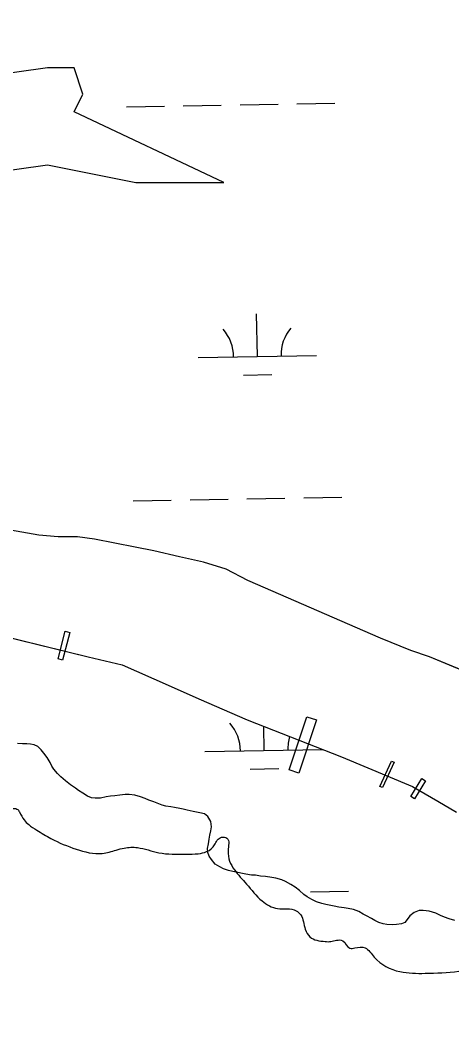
# Model space of a CAD drawing. Extents: x 3892998 to 3931244, y 278583 to 304547.
# Drawn here: x 3909922 to 3910286, y 284468 to 285324 of the extents above; entities that cross this region are included whole.
import ezdxf

# ---------------------------------------------------------------- set-up
doc = ezdxf.new("R2010")
doc.units = 0
for name, color, linetype in [('V-CHAN-DOCK', 7, 'Continuous'), ('V-RIVR-EDGE', 7, 'Continuous'), ('V-TOPO-SHOR', 7, 'Continuous'), ('V-WETL-SWMP', 7, 'Continuous')]:
    doc.layers.add(name, color=color, linetype=linetype)

msp = doc.modelspace()

# ---------------------------------------------------------------- linework, layer by layer
at = {"layer": 'V-CHAN-DOCK'}
for points in [[(3909953.98, 284785.26), (3909960.02, 284808.67), (3909963.87, 284807.68), (3909957.82, 284784.27), (3909953.98, 284785.26)], [(3910225.67, 284677.61), (3910235.55, 284699), (3910237.75, 284697.99), (3910227.88, 284676.59), (3910225.67, 284677.61)], [(3910251.91, 284669.14), (3910261.19, 284684.28), (3910264.27, 284682.4), (3910254.99, 284667.26), (3910251.91, 284669.14)]]:
    msp.add_lwpolyline(points, dxfattribs=at)
msp.add_lwpolyline([(3910149.16, 284691.65), (3910164.09, 284736.46), (3910172.31, 284733.73), (3910157.37, 284688.91)], close=True, dxfattribs=at)
at = {"layer": 'V-RIVR-EDGE'}
msp.add_spline([(3909509.27, 284876.24), (3909501.09, 284871.29), (3909496.46, 284867.75), (3909493.96, 284859.94), (3909494.27, 284843.24), (3909496.74, 284837.55), (3909501.35, 284834.7), (3909506.32, 284832.91), (3909513.42, 284828.28), (3909517.66, 284820.45), (3909526.87, 284811.55), (3909531.49, 284811.54), (3909538.6, 284812.94), (3909542.15, 284812.58), (3909537.87, 284807.97), (3909538.23, 284806.19), (3909546.74, 284800.49), (3909559.51, 284794.77), (3909567.32, 284794.4), (3909574.78, 284794.73), (3909582.96, 284795.43), (3909585.79, 284794), (3909585.43, 284788.67), (3909586.12, 284784.41), (3909589.67, 284780.84), (3909603.5, 284773.35), (3909607.76, 284771.92), (3909609.88, 284766.23), (3909616.56, 284737.8), (3909620.09, 284728.55), (3909630.02, 284724.98), (3909647.77, 284718.89), (3909663.39, 284715.3), (3909670.5, 284716.35), (3909674.05, 284717.41), (3909677.6, 284715.62), (3909682.56, 284711.35), (3909690.02, 284710.62), (3909703.86, 284706.68), (3909719.14, 284706.64), (3909728.02, 284709.11), (3909742.6, 284716.17), (3909757.9, 284726.79), (3909771.78, 284737.77), (3909773.56, 284737.76), (3909776.4, 284737.4), (3909776.4, 284735.98), (3909746.14, 284709.77), (3909725.13, 284687.44), (3909707.33, 284672.57), (3909682.77, 284650.25), (3909663.89, 284629.34), (3909648.21, 284609.13), (3909637.52, 284594.24), (3909636.09, 284590.69), (3909636.79, 284587.14), (3909639.98, 284586.78), (3909645.31, 284586.76), (3909651, 284589.23), (3909663.46, 284601.28), (3909692.32, 284637.44), (3909710.13, 284655.51), (3909739.32, 284679.59), (3909766.37, 284702.62), (3909785.24, 284721.4), (3909788.8, 284725.29), (3909792, 284725.29), (3909797.32, 284721.72), (3909809.37, 284710.33), (3909827.82, 284701.4), (3909841.31, 284699.59), (3909853.74, 284699.2), (3909863.69, 284701.31), (3909871.17, 284706.26), (3909874.72, 284708.74), (3909879.34, 284706.24), (3909889.24, 284689.17), (3909894.89, 284675.66), (3909900.19, 284665.7), (3909908.35, 284660), (3909914.38, 284658.92), (3909919.36, 284658.55), (3909921.48, 284656.06), (3909925.37, 284649.3), (3909929.27, 284645.38), (3909936.01, 284640.75), (3909948.07, 284633.61), (3909969.36, 284624.68), (3909991.37, 284621.07), (3910003.1, 284623.89), (3910009.85, 284625.64), (3910021.22, 284625.97), (3910038.97, 284621.67), (3910062.06, 284620.54), (3910072.36, 284620.87), (3910079.47, 284622.63), (3910086.23, 284628.3), (3910088.37, 284632.2), (3910091.93, 284634.68), (3910096.55, 284633.96), (3910097.59, 284623.3), (3910102.87, 284607.3), (3910113.14, 284595.2), (3910126.25, 284580.96), (3910139.38, 284574.53), (3910155, 284572.71), (3910158.9, 284569.15), (3910162.78, 284557.07), (3910166.67, 284550.66), (3910179.45, 284546.72), (3910184.42, 284546.71), (3910189.04, 284547.77), (3910194.37, 284547.4), (3910200.39, 284540.99), (3910204.66, 284541.33), (3910213.18, 284541.31), (3910220.98, 284533.48), (3910242.61, 284521.35), (3910263.92, 284519.87), (3910292.34, 284521.58), (3910309.4, 284524.02), (3910314.02, 284524.37), (3910318.99, 284522.22), (3910316.14, 284519.39), (3910315.77, 284513), (3910318.93, 284497.36), (3910324.59, 284491.31), (3910340.55, 284480.26), (3910360.77, 284469.19), (3910368.58, 284468.11), (3910377.82, 284470.22), (3910387.43, 284476.94), (3910391.35, 284480.13), (3910402.36, 284480.1), (3910410.18, 284484.35), (3910421.93, 284493.55), (3910421.94, 284497.46), (3910421.24, 284503.15), (3910421.6, 284506.34), (3910429.08, 284512.01), (3910432.98, 284512), (3910442.93, 284510.55), (3910448.23, 284501.3)], degree=3, dxfattribs=at)
at = {"layer": 'V-TOPO-SHOR'}
for points in [[(3909364.64, 285336.42), (3909632.58, 285239.66), (3909759.11, 285217.33), (3909826.1, 285202.44), (3909893.08, 285195), (3909945.18, 285202.44), (3910019.61, 285187.56), (3910094.04, 285187.56), (3909967.51, 285247.1), (3909974.95, 285261.99), (3909967.51, 285284.32), (3909945.18, 285284.32), (3909893.08, 285276.87), (3909840.98, 285284.32), (3909788.88, 285306.65), (3909729.34, 285328.97)], [(3909105.9, 285017.24), (3909334.4, 284938.66), (3909461.43, 284904.76), (3909482.2, 284900.38), (3909531.73, 284890.82), (3909581.66, 284880.45), (3909626.4, 284871.29), (3909657.95, 284865.31), (3909731.05, 284849.37), (3909774.99, 284837), (3909979.52, 284787.17), (3910008.28, 284780.39), (3910047.03, 284763.23), (3910072.99, 284751.66), (3910113.74, 284733.71), (3910193.24, 284702.59), (3910253.16, 284677.45), (3910274.74, 284665.08), (3910290.32, 284655.9)], [(3910312.94, 284768.28), (3910267.49, 284787.08), (3910251.87, 284792.28), (3910226.24, 284802.67), (3910114.32, 284851.47), (3910095.9, 284861.07), (3910076.68, 284866.87), (3910056.46, 284871.46), (3910034.83, 284876.46), (3910019.22, 284879.66), (3909984.78, 284886.25), (3909970.37, 284888.24), (3909954.15, 284888.23), (3909937.74, 284889.63), (3909913.91, 284894.02)]]:
    msp.add_lwpolyline(points, dxfattribs=at)
at = {"layer": 'V-WETL-SWMP'}
for p, q in [((3910011.76, 285251.28), (3910043.76, 285251.84)), ((3910059.76, 285252.11), (3910091.75, 285252.67)), ((3910107.75, 285252.94), (3910139.75, 285253.5)), ((3910155.74, 285253.77), (3910187.74, 285254.33)), ((3910122.27, 285040.56), (3910121.65, 285076.55)), ((3910072.28, 285039.69), (3910172.26, 285041.42)), ((3910110.54, 285024.92), (3910134.54, 285025.34)), ((3910161.5, 284921.15), (3910193.5, 284921.7)), ((3910017.52, 284918.66), (3910049.52, 284919.21)), ((3910065.51, 284919.49), (3910097.51, 284920.04)), ((3910113.51, 284920.32), (3910145.5, 284920.87)), ((3909937.74, 284889.63), (3909913.91, 284894.02)), ((3909954.15, 284888.23), (3909937.74, 284889.63)), ((3909970.37, 284888.24), (3909954.15, 284888.23)), ((3909984.78, 284886.25), (3909970.37, 284888.24)), ((3910019.22, 284879.66), (3909984.78, 284886.25)), ((3910034.83, 284876.46), (3910019.22, 284879.66)), ((3910056.46, 284871.46), (3910034.83, 284876.46)), ((3910076.68, 284866.87), (3910056.46, 284871.46)), ((3910095.9, 284861.07), (3910076.68, 284866.87)), ((3910114.32, 284851.47), (3910095.9, 284861.07)), ((3910226.24, 284802.67), (3910114.32, 284851.47)), ((3909774.99, 284837), (3909979.52, 284787.17)), ((3910251.87, 284792.28), (3910226.24, 284802.67)), ((3909979.52, 284787.17), (3910008.28, 284780.39)), ((3910267.49, 284787.08), (3910251.87, 284792.28)), ((3910312.94, 284768.28), (3910267.49, 284787.08)), ((3910008.28, 284780.39), (3910047.03, 284763.23)), ((3910047.03, 284763.23), (3910072.99, 284751.66)), ((3910072.99, 284751.66), (3910113.74, 284733.71)), ((3910113.74, 284733.71), (3910193.24, 284702.59)), ((3910128.03, 284707.93), (3910127.68, 284728.25)), ((3909923.87, 284713.63), (3909919.87, 284713.83)), ((3909927.66, 284713.63), (3909923.87, 284713.63)), ((3909930.86, 284713.23), (3909927.66, 284713.63)), ((3909933.85, 284712.63), (3909930.86, 284713.23)), ((3909936.85, 284711.24), (3909933.85, 284712.63)), ((3909939.65, 284708.44), (3909936.85, 284711.24)), ((3909942.04, 284705.85), (3909939.65, 284708.44)), ((3910078.04, 284707.07), (3910177.4, 284708.79)), ((3909944.84, 284702.06), (3909942.04, 284705.85)), ((3909947.24, 284697.86), (3909944.84, 284702.06)), ((3910193.24, 284702.59), (3910253.16, 284677.45)), ((3909948.84, 284694.87), (3909947.24, 284697.86)), ((3909950.44, 284692.07), (3909948.84, 284694.87)), ((3909953.64, 284688.48), (3909950.44, 284692.07)), ((3910116.3, 284692.3), (3910140.3, 284692.71)), ((3909956.43, 284685.68), (3909953.64, 284688.48)), ((3909960.23, 284682.29), (3909956.43, 284685.68)), ((3909964.62, 284679.1), (3909960.23, 284682.29)), ((3909968.62, 284676.3), (3909964.62, 284679.1)), ((3909971.42, 284674.11), (3909968.62, 284676.3)), ((3909975.01, 284671.91), (3909971.42, 284674.11)), ((3910253.16, 284677.45), (3910274.74, 284665.08)), ((3909978.81, 284669.52), (3909975.01, 284671.91)), ((3909982.2, 284667.92), (3909978.81, 284669.52)), ((3909985.4, 284667.72), (3909982.2, 284667.92)), ((3909989.79, 284667.73), (3909985.4, 284667.72)), ((3909994.58, 284668.73), (3909989.79, 284667.73)), ((3909998.38, 284669.33), (3909994.58, 284668.73)), ((3910002, 284669.71), (3909998.38, 284669.33)), ((3910006.19, 284670.32), (3910002, 284669.71)), ((3910010.78, 284670.92), (3910006.19, 284670.32)), ((3910014.18, 284670.92), (3910010.78, 284670.92)), ((3910018.77, 284670.12), (3910014.18, 284670.92)), ((3910023.56, 284668.93), (3910018.77, 284670.12)), ((3910027.56, 284667.33), (3910023.56, 284668.93)), ((3910030.56, 284666.13), (3910027.56, 284667.33)), ((3910034.75, 284664.54), (3910030.56, 284666.13)), ((3910037.75, 284663.54), (3910034.75, 284664.54)), ((3910274.74, 284665.08), (3910290.32, 284655.9)), ((3910041.94, 284661.94), (3910037.75, 284663.54)), ((3910045.14, 284660.95), (3910041.94, 284661.94)), ((3910049.33, 284660.35), (3910045.14, 284660.95)), ((3910052.33, 284659.75), (3910049.33, 284660.35)), ((3910056.72, 284658.95), (3910052.33, 284659.75)), ((3910059.72, 284658.36), (3910056.72, 284658.95)), ((3910063.11, 284657.56), (3910059.72, 284658.36)), ((3910068.1, 284656.56), (3910063.11, 284657.56)), ((3910073.7, 284655.37), (3910068.1, 284656.56)), ((3910077.69, 284654.37), (3910073.7, 284655.37)), ((3910080.49, 284652.18), (3910077.69, 284654.37)), ((3910082.89, 284647.98), (3910080.49, 284652.18)), ((3910083.69, 284643.59), (3910082.89, 284647.98)), ((3910082.09, 284636.6), (3910083.09, 284640.19)), ((3910083.09, 284640.19), (3910083.69, 284643.59)), ((3910080.9, 284629.21), (3910081.69, 284633.2)), ((3910081.69, 284633.2), (3910082.09, 284636.6)), ((3910080.1, 284625.22), (3910080.9, 284629.21)), ((3910080.5, 284621.82), (3910080.1, 284625.22)), ((3910081.7, 284618.83), (3910080.5, 284621.82)), ((3910083.5, 284616.03), (3910081.7, 284618.83)), ((3910086.7, 284612.04), (3910083.5, 284616.03)), ((3910090.69, 284609.64), (3910086.7, 284612.04)), ((3910093.69, 284608.05), (3910090.69, 284609.64)), ((3910097.88, 284606.65), (3910093.69, 284608.05)), ((3910101.68, 284605.85), (3910097.88, 284606.65)), ((3910105.67, 284605.06), (3910101.68, 284605.85)), ((3910109.67, 284604.26), (3910105.67, 284605.06)), ((3910112.66, 284603.66), (3910109.67, 284604.26)), ((3910117.46, 284602.86), (3910112.66, 284603.66)), ((3910120.65, 284602.67), (3910117.46, 284602.86)), ((3910125.04, 284601.87), (3910120.65, 284602.67)), ((3910129.04, 284601.67), (3910125.04, 284601.87)), ((3910134.43, 284600.87), (3910129.04, 284601.67)), ((3910137.83, 284600.08), (3910134.43, 284600.87)), ((3910142.82, 284598.88), (3910137.83, 284600.08)), ((3910146.02, 284597.29), (3910142.82, 284598.88)), ((3910150.61, 284594.89), (3910146.02, 284597.29)), ((3910154.21, 284592.5), (3910150.61, 284594.89)), ((3910157.8, 284589.7), (3910154.21, 284592.5)), ((3910161.4, 284586.51), (3910157.8, 284589.7)), ((3910167.26, 284588.52), (3910199.25, 284589.08)), ((3910164.39, 284584.31), (3910161.4, 284586.51)), ((3910168.19, 284582.32), (3910164.39, 284584.31)), ((3910172.18, 284580.12), (3910168.19, 284582.32)), ((3910176.78, 284578.73), (3910172.18, 284580.12)), ((3910179.97, 284577.93), (3910176.78, 284578.73)), ((3910182.97, 284577.33), (3910179.97, 284577.93)), ((3910187.16, 284576.53), (3910182.97, 284577.33)), ((3910191.16, 284575.74), (3910187.16, 284576.53)), ((3910195.55, 284575.14), (3910191.16, 284575.74)), ((3910198.95, 284574.54), (3910195.55, 284575.14)), ((3910203.34, 284573.75), (3910198.95, 284574.54)), ((3910207.94, 284571.95), (3910203.34, 284573.75)), ((3910211.73, 284569.76), (3910207.94, 284571.95)), ((3910254.67, 284571.17), (3910251.07, 284568.37)), ((3910258.86, 284572.77), (3910254.67, 284571.17)), ((3910262.25, 284572.97), (3910258.86, 284572.77)), ((3910267.25, 284572.38), (3910262.25, 284572.97)), ((3910272.84, 284570.78), (3910267.25, 284572.38)), ((3910277.04, 284568.79), (3910272.84, 284570.78)), ((3910214.53, 284568.36), (3910211.73, 284569.76)), ((3910218.52, 284566.16), (3910214.53, 284568.36)), ((3910221.52, 284564.37), (3910218.52, 284566.16)), ((3910224.91, 284562.77), (3910221.52, 284564.37)), ((3910228.51, 284561.57), (3910224.91, 284562.77)), ((3910246.68, 284562.78), (3910243.89, 284561.58)), ((3910248.68, 284565.18), (3910246.68, 284562.78)), ((3910251.07, 284568.37), (3910248.68, 284565.18)), ((3910280.23, 284567.39), (3910277.04, 284568.79)), ((3910284.23, 284565.79), (3910280.23, 284567.39)), ((3910289.02, 284564.4), (3910284.23, 284565.79)), ((3910231.51, 284560.98), (3910228.51, 284561.57)), ((3910236.1, 284560.78), (3910231.51, 284560.98)), ((3910239.89, 284560.98), (3910236.1, 284560.78)), ((3910243.89, 284561.58), (3910239.89, 284560.98))]:
    msp.add_line(p, q, dxfattribs=at)
for centre, start, end in [((3910067.03, 285040.08), 0.21988, 41.76354), ((3910177.5, 285041.99), 140.21988, 181.76354), ((3910072.79, 284707.45), 0.21988, 41.76354), ((3910183.26, 284709.36), 162.96976, 181.76354)]:
    msp.add_arc(centre, 35.25, start, end, dxfattribs=at)

doc.saveas('drawing.dxf')
